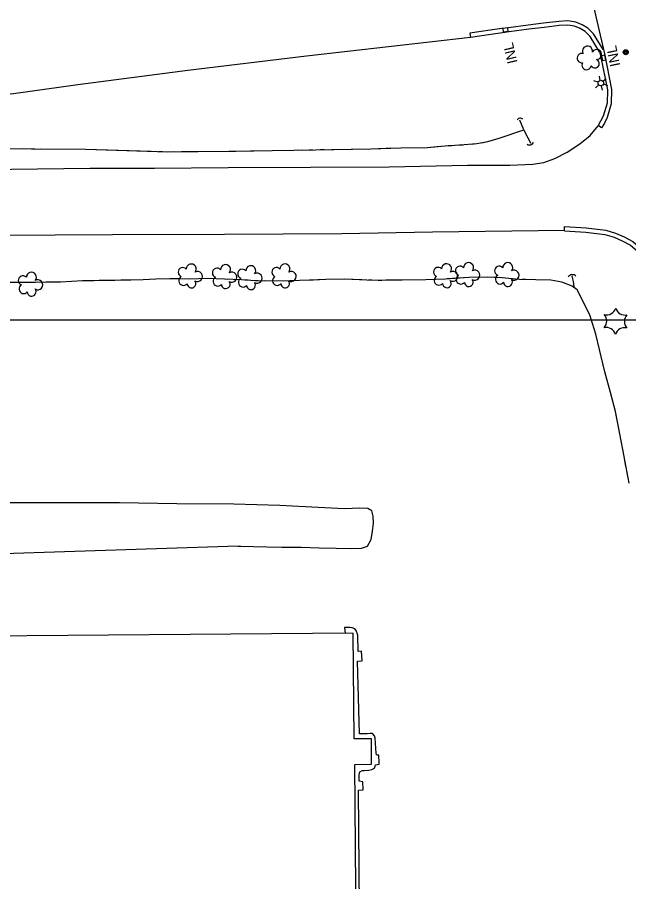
# Model space of a CAD drawing. Extents: x 353423 to 364002, y 127000 to 201942.
# Drawn here: x 361127 to 361491, y 146166 to 146680 of the extents above; entities that cross this region are included whole.
import ezdxf

# ---------------------------------------------------------------- set-up
doc = ezdxf.new("R2010")
doc.units = 0
for name, color, linetype in [('E_DTM_SlopeBottom', 7, 'Continuous'), ('E_DTM_SlopeTop', 7, 'Continuous'), ('E_FEN_Generic', 7, 'Continuous'), ('E_LAND_BrushLine', 7, 'Continuous'), ('E_LAND_TreeLine', 7, 'Continuous'), ('E_MISCPROP', 7, 'Continuous'), ('E_STRUCT_WingWall', 7, 'Continuous'), ('E_UTL_ETransformer', 7, 'Continuous'), ('E_WTR_FlowLine', 7, 'Continuous')]:
    doc.layers.add(name, color=color, linetype=linetype)

msp = doc.modelspace()

# ---------------------------------------------------------------- linework, layer by layer
at = {"layer": 'E_DTM_SlopeBottom'}
for points in [[(361419.36, 146671.64), (361419.14, 146673.63), (361416.15, 146673.29), (361416.38, 146671.3), (361419.36, 146671.64)], [(361475.49, 146654.18), (361477.45, 146654.58), (361476.86, 146657.52), (361474.9, 146657.12), (361475.49, 146654.18)]]:
    msp.add_lwpolyline(points, dxfattribs=at)
for centre, radius, start, end in [((361426.66, 146617.7), 2.23, 45.8537, 152.0933), ((361432.11, 146606.47), 2.44, 236.4237, 342.6632), ((361457.61, 146524.05), 2.86, 42.5925, 148.8321)]:
    msp.add_arc(centre, radius, start, end, dxfattribs=at)
at = {"layer": 'E_DTM_SlopeTop'}
for points in [[(361459.53, 146732.64), (361476.86, 146657.51), (361480.99, 146637.06), (361480.75, 146628.41), (361478.33, 146620.3), (361476.66, 146616.96), (361475.05, 146614.26), (361472.9, 146615.54)], [(361473.85, 146659.43), (361474.41, 146656.98), (361478.49, 146636.84), (361478.26, 146628.81), (361476, 146621.23), (361474.46, 146618.17), (361472.9, 146615.54)], [(361092.22, 146589.16), (361170.65, 146590.26), (361208.96, 146590.21), (361252.76, 146590.69), (361301.82, 146590.76), (361348.52, 146590.92), (361395.19, 146591.96), (361420.41, 146592.05), (361434.06, 146592.51), (361440.72, 146593.57), (361447.11, 146596), (361454.43, 146599.8), (361462.04, 146604.65), (361468.16, 146609.64), (361472.99, 146615.49)], [(361452.87, 146553.12), (361374.45, 146552.14), (361320.51, 146551.21), (361250.64, 146550.7), (361183.93, 146550.61), (361115.45, 146550.1), (361053.25, 146548.98), (360998.28, 146547.55), (360958.48, 146547.95), (360919.55, 146546.66), (360878.22, 146547.04), (360859.21, 146546.33), (360772.03, 146544.49)], [(361452.86, 146553.02), (361453.03, 146555.51), (361465.91, 146554.65), (361477.55, 146553.27), (361483.34, 146551.51), (361488.37, 146549.36), (361493.61, 146546.54), (361497.96, 146542.93), (361500.42, 146540.17), (361503.52, 146535.72), (361505.35, 146531.64), (361506.85, 146528.04), (361507.66, 146524.84), (361518.73, 146478.99), (361531.83, 146423.31), (361542.1, 146379.2), (361552.59, 146333.54), (361562.55, 146291.13), (361574.09, 146241.08), (361586.78, 146186.35), (361598.6, 146135.6)], [(361452.86, 146553.02), (361465.68, 146552.16), (361477.04, 146550.81), (361482.48, 146549.16), (361487.28, 146547.1), (361492.21, 146544.46), (361496.22, 146541.12), (361498.45, 146538.61), (361501.34, 146534.48), (361503.05, 146530.65), (361504.48, 146527.24), (361505.24, 146524.24), (361516.3, 146478.41), (361529.4, 146422.74), (361539.67, 146378.64), (361550.15, 146332.97), (361560.11, 146290.57), (361571.65, 146240.52), (361584.34, 146185.78), (361596.16, 146135.03)]]:
    msp.add_lwpolyline(points, dxfattribs=at)
at = {"layer": 'E_FEN_Generic'}
for centre, radius, start, end in [((361466.62, 146659.86), 2.97, 349.3412, 210.5751), ((361472.11, 146657.84), 2.97, 266.9921, 149.9653), ((361463.21, 146655.7), 2.78, 72.3121, 280.0851), ((361471.05, 146652.42), 2.61, 211.6973, 69.6299), ((361466.08, 146651.53), 2.78, 148.9891, 350.0002), ((361225.8, 146528.33), 2.78, 42.5069, 250.2799), ((361230.83, 146530.25), 2.97, 319.536, 180.7699), ((361246.18, 146527.95), 2.78, 42.5069, 250.2799), ((361251.2, 146529.87), 2.97, 319.536, 180.7699), ((361266.25, 146529.25), 2.97, 319.536, 180.7699), ((361281.56, 146528.36), 2.78, 42.5069, 250.2799), ((361286.58, 146530.27), 2.97, 319.536, 180.7699), ((361377.76, 146528.47), 2.78, 42.5069, 250.2799), ((361382.78, 146530.39), 2.97, 319.536, 180.7699), ((361390.82, 146529.15), 2.78, 42.5069, 250.2799), ((361395.84, 146531.06), 2.97, 319.536, 180.7699), ((361414.13, 146529.16), 2.78, 42.5069, 250.2799), ((361419.15, 146531.07), 2.97, 319.536, 180.7699), ((361130.66, 146523.43), 2.78, 42.5069, 250.2799), ((361135.68, 146525.34), 2.97, 319.536, 180.7699), ((361226.22, 146523.29), 2.78, 119.1839, 320.195), ((361234.59, 146525.77), 2.97, 237.1868, 120.1601), ((361246.6, 146522.91), 2.78, 119.1839, 320.195), ((361254.97, 146525.38), 2.97, 237.1868, 120.1601), ((361261.23, 146527.34), 2.78, 42.5069, 250.2799), ((361270.02, 146524.77), 2.97, 237.1868, 120.1601), ((361281.98, 146523.31), 2.78, 119.1839, 320.195), ((361290.34, 146525.79), 2.97, 237.1868, 120.1601), ((361378.18, 146523.43), 2.78, 119.1839, 320.195), ((361386.54, 146525.9), 2.97, 237.1868, 120.1601), ((361391.24, 146524.1), 2.78, 119.1839, 320.195), ((361399.61, 146526.58), 2.97, 237.1868, 120.1601), ((361414.55, 146524.11), 2.78, 119.1839, 320.195), ((361422.91, 146526.59), 2.97, 237.1868, 120.1601), ((361131.08, 146518.38), 2.78, 119.1839, 320.195), ((361139.45, 146520.86), 2.97, 237.1868, 120.1601), ((361230.97, 146521.59), 2.61, 181.8921, 39.8247), ((361251.35, 146521.21), 2.61, 181.8921, 39.8247), ((361261.65, 146522.29), 2.78, 119.1839, 320.195), ((361266.4, 146520.6), 2.61, 181.8921, 39.8247), ((361286.73, 146521.62), 2.61, 181.8921, 39.8247), ((361382.93, 146521.73), 2.61, 181.8921, 39.8247), ((361395.99, 146522.41), 2.61, 181.8921, 39.8247), ((361419.29, 146522.42), 2.61, 181.8921, 39.8247), ((361135.83, 146516.69), 2.61, 181.8921, 39.8247), ((361477.99, 146508.71), 5.72, 256.3237, 342.0886), ((361488.93, 146508.56), 5.72, 196.3237, 282.0886), ((361472.39, 146499.31), 5.72, 316.3237, 42.0886), ((361494.27, 146499.01), 5.72, 136.3237, 222.0886), ((361477.73, 146489.76), 5.72, 16.3237, 102.0886), ((361488.67, 146489.61), 5.72, 76.3237, 162.0886)]:
    msp.add_arc(centre, radius, start, end, dxfattribs=at)
at = {"layer": 'E_LAND_BrushLine'}
for p, q in [((361474.2, 146642.45), (361473.7, 146644.92)), ((361475.8, 146641.91), (361477.65, 146643.61)), ((361472.95, 146641.41), (361470.47, 146642.24)), ((361473.33, 146639.75), (361471.35, 146638.06)), ((361474.84, 146639.24), (361475.36, 146636.68)), ((361476.13, 146640.31), (361478.57, 146639.47))]:
    msp.add_line(p, q, dxfattribs=at)
msp.add_circle((361474.54, 146640.84), 1.64, dxfattribs=at)
at = {"layer": 'E_LAND_TreeLine'}
msp.add_line((359000, 146500), (363000, 146500), dxfattribs=at)
at = {"layer": 'E_MISCPROP'}
for points in [[(361475.97, 146660.75), (361470.16, 146670.11), (361466.88, 146673.39), (361463.44, 146675.49), (361459.63, 146677.06), (361454.99, 146677.86), (361449.55, 146677.55), (361440.54, 146676.39), (361431.37, 146675.3), (361419.67, 146673.69), (361415.71, 146673.24), (361408.7, 146672.2), (361403.41, 146671.5), (361396.55, 146670.45), (361396.93, 146667.98)], [(361473.85, 146659.43), (361468.19, 146668.55), (361465.33, 146671.41), (361462.31, 146673.25), (361458.93, 146674.64), (361454.84, 146675.35), (361449.78, 146675.06), (361440.85, 146673.91), (361431.68, 146672.82), (361419.98, 146671.21), (361416.03, 146670.76), (361409.05, 146669.73), (361403.76, 146669.02), (361396.93, 146667.98)], [(361396.93, 146667.98), (361299.46, 146656.8), (361228.75, 146648.31), (361163.27, 146639.7), (361125.13, 146634.48), (361097.28, 146631.56), (361075.32, 146629.32), (361041.05, 146627.31), (361000.57, 146625.83), (360976.29, 146624.58), (360972.45, 146624.46)], [(361258.79, 146365.38), (361260.28, 146365.36), (361267.82, 146365.13), (361275.88, 146365.03), (361284.69, 146364.84), (361296.37, 146364.78), (361307.03, 146364.44), (361317, 146364.31), (361325.96, 146364.12), (361332.06, 146364.19), (361335.63, 146365.34), (361337.81, 146369.41), (361338.59, 146374.29), (361339.18, 146379.11), (361339.07, 146383.29), (361338.27, 146386.37), (361335.97, 146387.79), (361331.17, 146387.95), (361322.1, 146387.67), (361306.36, 146388.4), (361283.55, 146389.61), (361256.15, 146390.4), (361222.14, 146390.52), (361188.07, 146391.23), (361156.5, 146391.11), (361116.1, 146391.23)], [(361258.79, 146365.38), (361015.57, 146357.48)], [(361331.58, 146080.62), (361330.34, 146220.25), (361333.04, 146220.48), (361332.99, 146225.23), (361330.78, 146225.71), (361330.68, 146229.37), (361331.16, 146231.13), (361332.54, 146232.05), (361333.77, 146232.09), (361336.48, 146232.29), (361338.21, 146232.68), (361339.84, 146233.46), (361340.34, 146234.59), (361340.51, 146235.38), (361341.71, 146235.65), (361342.71, 146235.77), (361342.58, 146237.57), (361342.47, 146240.25), (361342.38, 146241.21), (361341.7, 146241.18), (361341.11, 146241.24), (361340.91, 146242.49), (361340.73, 146244.86), (361340.47, 146248.53), (361340.3, 146251.15), (361339.83, 146252.66), (361338.68, 146253.97), (361337.31, 146253.94), (361335.44, 146253.85), (361333.1, 146253.77), (361330.88, 146253.81), (361329.83, 146296.99), (361332.48, 146297.21), (361332.1, 146302.92), (361330.09, 146302.8), (361329.89, 146312.43), (361329.03, 146315.29), (361328.1, 146316.27), (361326.63, 146316.86), (361325.2, 146316.96), (361323.07, 146316.99), (361322.08, 146316.96), (361322.46, 146313.57)]]:
    msp.add_lwpolyline(points, dxfattribs=at)
at = {"layer": 'E_STRUCT_WingWall'}
for points in [[(361167.93, 146601.46), (361216.82, 146600.01), (361253.2, 146600.33), (361304.73, 146601.19), (361337.69, 146601.76), (361355.62, 146602.34), (361371.12, 146602.6), (361381.95, 146603.52), (361390.63, 146604.04), (361400.8, 146604.85), (361407.22, 146606.07), (361414.11, 146608.12), (361428.7, 146612.94), (361426.34, 146618.7)], [(361403.64, 146605.39), (361407.22, 146606.07), (361414.11, 146608.12), (361428.7, 146612.94), (361426.34, 146618.7)], [(361428.7, 146612.94), (361432.72, 146605.14)], [(361428.7, 146612.94), (361430.16, 146610.11)], [(361430.36, 146609.72), (361430.46, 146609.53)], [(361430.66, 146609.14), (361430.76, 146608.94)], [(361430.96, 146608.55), (361431.06, 146608.36)], [(361431.26, 146607.97), (361432.72, 146605.14)], [(361346.79, 146602.05), (361355.62, 146602.34), (361371.12, 146602.6), (361379.17, 146603.29)], [(361383.62, 146603.62), (361385.85, 146603.75)], [(361390.32, 146604.02), (361390.63, 146604.04), (361392.54, 146604.19)], [(361397, 146604.55), (361399.22, 146604.72)], [(361094.59, 146602.19), (361136.2, 146601.77), (361167.93, 146601.46)], [(361130.34, 146601.83), (361132.17, 146601.81)], [(361135.84, 146601.77), (361136.2, 146601.77), (361137.67, 146601.75)], [(361141.34, 146601.72), (361167.93, 146601.46)], [(361167.93, 146601.46), (361200.34, 146600.5)], [(361204.81, 146600.37), (361207.04, 146600.3)], [(361211.51, 146600.17), (361213.75, 146600.1)], [(361218.22, 146600.02), (361220.45, 146600.04)], [(361224.93, 146600.08), (361253.2, 146600.33), (361257.35, 146600.4)], [(361257.35, 146600.4), (361289.77, 146600.94)], [(361294.25, 146601.02), (361296.48, 146601.05)], [(361300.95, 146601.13), (361303.19, 146601.17)], [(361307.66, 146601.24), (361309.9, 146601.28)], [(361314.37, 146601.36), (361337.69, 146601.76), (361346.79, 146602.05)], [(361491.5, 146402.84), (361488.38, 146418.74), (361485.8, 146432.32), (361483.3, 146445.45), (361480.39, 146456.73), (361476.99, 146469.16), (361473.68, 146482.47), (361471.52, 146491.54), (361469.57, 146497.76), (361467.98, 146502.94), (361460.47, 146517.79), (361457.54, 146520.04), (361451.36, 146522.41), (361444.8, 146523.6), (361435.79, 146523.91), (361426.24, 146524.06), (361415.72, 146525.05), (361406.88, 146525.41), (361395.94, 146525.18), (361382.22, 146524.3), (361370.4, 146523.81), (361356.36, 146523.69), (361346.56, 146523.52), (361342.13, 146523.41), (361335.22, 146523.6), (361322.07, 146524.27), (361310.93, 146524.02), (361301.16, 146523.53), (361289.41, 146523.24), (361279.48, 146523.03), (361269.03, 146523.26), (361260.75, 146523.74), (361250.58, 146524.18), (361240.62, 146524.52), (361229.55, 146524.29), (361218.06, 146524.39), (361209.73, 146524.15), (361202.21, 146523.89), (361194.73, 146523.7), (361189.38, 146523.58), (361185.41, 146523.46), (361175.97, 146523.35), (361166.04, 146523.12), (361152.95, 146522.52), (361138.17, 146522.29), (361124.94, 146522.29)], [(361411.86, 146525.21), (361406.88, 146525.41), (361395.94, 146525.18), (361383.02, 146524.36)], [(361457.35, 146526.1), (361457.69, 146524.35), (361458.06, 146522.88), (361458.2, 146521.63), (361458.41, 146519.37)], [(361457.35, 146526.1), (361457.69, 146524.35), (361457.86, 146523.67)], [(361144.19, 146522.38), (361138.17, 146522.29), (361124.94, 146522.29), (361115.32, 146522.28)], [(361173.05, 146523.28), (361166.04, 146523.12), (361152.95, 146522.52), (361144.19, 146522.38)], [(361179.02, 146523.38), (361177.03, 146523.36)], [(361184.99, 146523.46), (361183, 146523.43)], [(361190.96, 146523.62), (361189.38, 146523.58), (361188.97, 146523.57)], [(361223.8, 146524.34), (361218.06, 146524.39), (361209.73, 146524.15), (361202.21, 146523.89), (361194.95, 146523.71)], [(361252.66, 146524.09), (361250.58, 146524.18), (361240.62, 146524.52), (361229.55, 146524.29), (361223.8, 146524.34)], [(361258.63, 146523.83), (361256.64, 146523.92)], [(361264.6, 146523.52), (361262.61, 146523.64)], [(361270.56, 146523.23), (361269.03, 146523.26), (361268.57, 146523.29)], [(361303.41, 146523.64), (361301.16, 146523.53), (361289.41, 146523.24), (361279.48, 146523.03), (361274.54, 146523.14)], [(361332.26, 146523.75), (361322.07, 146524.27), (361310.93, 146524.02), (361303.41, 146523.64)], [(361338.23, 146523.52), (361336.23, 146523.57)], [(361344.2, 146523.46), (361342.21, 146523.42)], [(361350.17, 146523.58), (361348.18, 146523.55)], [(361383.02, 146524.36), (361382.22, 146524.3), (361370.4, 146523.81), (361356.36, 146523.69), (361354.15, 146523.65)], [(361417.82, 146524.86), (361415.84, 146525.04)], [(361423.76, 146524.29), (361421.78, 146524.48)], [(361429.73, 146524.01), (361427.73, 146524.04)], [(361460.82, 146517.09), (361460.47, 146517.79), (361457.54, 146520.04), (361451.36, 146522.41), (361444.8, 146523.6), (361435.79, 146523.91), (361433.71, 146523.94)], [(361457.95, 146523.34), (361457.99, 146523.17)], [(361458.07, 146522.84), (361458.09, 146522.67)], [(361458.12, 146522.33), (361458.14, 146522.16)], [(361458.18, 146521.82), (361458.2, 146521.63), (361458.41, 146519.37)], [(361471.77, 146490.49), (361471.52, 146491.54), (361469.57, 146497.76), (361467.98, 146502.94), (361460.82, 146517.09)], [(361473.16, 146484.68), (361472.69, 146486.62)], [(361474.58, 146478.88), (361474.1, 146480.82)], [(361476.02, 146473.08), (361475.54, 146475.02)], [(361484.1, 146441.25), (361483.3, 146445.45), (361480.39, 146456.73), (361476.99, 146469.16), (361476.98, 146469.22)], [(361489.53, 146412.89), (361488.38, 146418.74), (361485.8, 146432.32), (361484.1, 146441.25)], [(361490.68, 146407.03), (361490.29, 146408.99)]]:
    msp.add_lwpolyline(points, dxfattribs=at)
at = {"layer": 'E_UTL_ETransformer'}
for centre, radius in [((361489.38, 146659.2), 1.5), ((361489.38, 146659.2), 1.22), ((361489.39, 146659.2), 0.968), ((361489.4, 146659.17), 0.605)]:
    msp.add_circle(centre, radius, dxfattribs=at)
at = {"layer": 'E_WTR_FlowLine'}
msp.add_lwpolyline([(361330.08, 145990.88), (361328.1, 146235.6), (361338.15, 146235.68), (361338.03, 146250.84), (361327.7, 146250.76), (361327.19, 146313.61), (360938.67, 146310.45), (360940.64, 146068.91)], dxfattribs=at)

# ---------------------------------------------------------------- texts
at = {"layer": 'E_DTM_SlopeBottom'}
for rotation, p in [(103.3625, (361425.02, 146653.17)), (101.439, (361486.11, 146651.29))]:
    msp.add_text('INL', height=6, rotation=rotation, dxfattribs=at).set_placement(p)

doc.saveas('drawing.dxf')
